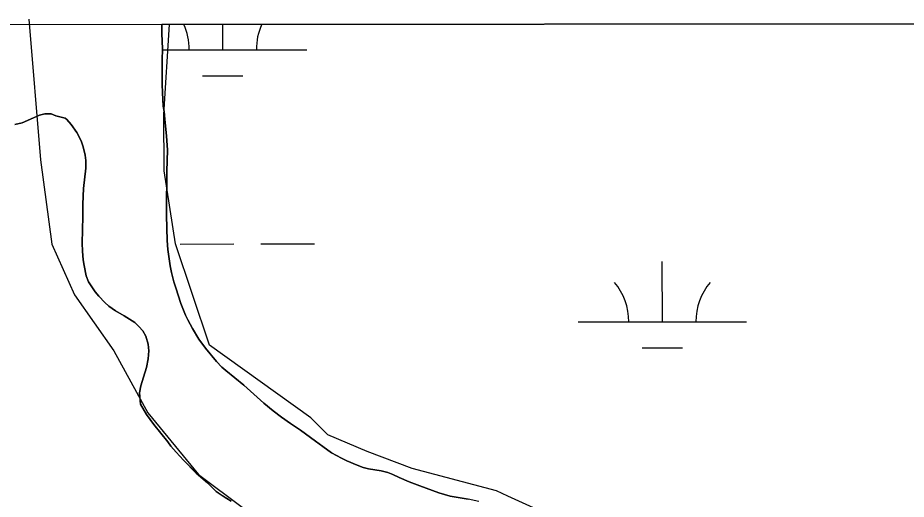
# Model space of a CAD drawing. Extents: x 3279314 to 3317160, y 734079 to 759431.
# Drawn here: x 3307137 to 3307665, y 757371 to 757657 of the extents above; entities that cross this region are included whole.
import ezdxf

# ---------------------------------------------------------------- set-up
doc = ezdxf.new("R2010")
doc.units = 0
for name, color, linetype in [('V-GRID-FRAM', 7, 'Continuous'), ('V-SITE-VEGE', 7, 'Continuous'), ('V-TOPO-SHOR', 7, 'Continuous'), ('V-WETL-SWMP', 7, 'Continuous')]:
    doc.layers.add(name, color=color, linetype=linetype)

msp = doc.modelspace()

# ---------------------------------------------------------------- linework, layer by layer
at = {"layer": 'V-GRID-FRAM'}
msp.add_lwpolyline([(3283455.67, 757641.37), (3314923.72, 757657.39), (3314940.91, 739471.92), (3283456.99, 739455.89), (3283455.67, 757641.37)], dxfattribs=at)
at = {"layer": 'V-SITE-VEGE'}
for p, q in [((3307222.26, 757647.99), (3307222.28, 757653.47)), ((3307222.28, 757653.47), (3307934.16, 757653.83)), ((3307222.54, 757639.04), (3307222.26, 757647.99)), ((3307222.51, 757632.2), (3307222.54, 757639.04)), ((3307222.33, 757625.27), (3307222.51, 757632.2)), ((3307222.45, 757617.73), (3307222.33, 757625.27)), ((3307222.67, 757612.9), (3307222.45, 757617.73)), ((3307223.1, 757604.89), (3307222.67, 757612.9)), ((3307149.46, 757599.62), (3307152.54, 757600.38)), ((3307152.54, 757600.38), (3307156.37, 757600.36)), ((3307156.37, 757600.36), (3307159.18, 757599.07)), ((3307223.56, 757601.69), (3307223.1, 757604.89)), ((3307223.93, 757597.18), (3307223.56, 757601.69)), ((3307134.86, 757594.05), (3307139.21, 757595.06)), ((3307139.21, 757595.06), (3307145.87, 757597.84)), ((3307145.87, 757597.84), (3307149.46, 757599.62)), ((3307159.18, 757599.07), (3307164.64, 757597.83)), ((3307164.64, 757597.83), (3307165.78, 757596.89)), ((3307165.78, 757596.89), (3307168.33, 757594.01)), ((3307225.06, 757587.06), (3307223.93, 757597.18)), ((3307168.33, 757594.01), (3307171.66, 757589.25)), ((3307171.66, 757589.25), (3307174.28, 757584.18)), ((3307225.57, 757578.89), (3307225.06, 757587.06)), ((3307174.28, 757584.18), (3307175.44, 757580.75)), ((3307175.44, 757580.75), (3307176.66, 757575.77)), ((3307176.66, 757575.77), (3307177.04, 757572.5)), ((3307225.29, 757565.97), (3307225.57, 757578.89)), ((3307177.04, 757572.5), (3307177.1, 757567.98)), ((3307177.1, 757567.98), (3307175.57, 757555.85)), ((3307225.26, 757559.59), (3307225.29, 757565.97)), ((3307224.99, 757549.4), (3307225.26, 757559.59)), ((3307175.57, 757555.85), (3307175.15, 757546.67)), ((3307224.95, 757539.99), (3307224.99, 757549.4)), ((3307175.15, 757546.67), (3307175.28, 757539.28)), ((3307175.28, 757539.28), (3307174.82, 757523.49)), ((3307225.36, 757525.12), (3307224.95, 757539.99)), ((3307174.82, 757523.49), (3307174.96, 757518.67)), ((3307225.72, 757519.68), (3307225.36, 757525.12)), ((3307174.96, 757518.67), (3307175.48, 757513.6)), ((3307227.17, 757509.95), (3307225.72, 757519.68)), ((3307175.48, 757513.6), (3307176.02, 757510.1)), ((3307176.02, 757510.1), (3307177.16, 757503.95)), ((3307228, 757506.05), (3307227.17, 757509.95)), ((3307229.38, 757500.44), (3307228, 757506.05)), ((3307177.16, 757503.95), (3307178.62, 757500.44)), ((3307178.62, 757500.44), (3307182.49, 757494.52)), ((3307230.46, 757496.86), (3307229.38, 757500.44)), ((3307233.61, 757487.59), (3307230.46, 757496.86)), ((3307182.49, 757494.52), (3307184.66, 757491.86)), ((3307184.66, 757491.86), (3307188.22, 757488.19)), ((3307188.22, 757488.19), (3307190.7, 757486)), ((3307190.7, 757486), (3307194.74, 757483.26)), ((3307236.31, 757480.65), (3307233.61, 757487.59)), ((3307194.74, 757483.26), (3307199.78, 757480.36)), ((3307199.78, 757480.36), (3307206.07, 757476.21)), ((3307237.62, 757477.92), (3307236.31, 757480.65)), ((3307206.07, 757476.21), (3307208.63, 757473.95)), ((3307208.63, 757473.95), (3307210.95, 757471.29)), ((3307240.56, 757472.7), (3307237.62, 757477.92)), ((3307210.95, 757471.29), (3307212.73, 757468.17)), ((3307212.73, 757468.17), (3307214.19, 757463.42)), ((3307244.27, 757466.46), (3307240.56, 757472.7)), ((3307214.19, 757463.42), (3307214.41, 757459.45)), ((3307248.13, 757461), (3307244.27, 757466.46)), ((3307214.41, 757459.45), (3307214.16, 757454.79)), ((3307254.72, 757453.04), (3307248.13, 757461)), ((3307214.16, 757454.79), (3307213.12, 757449.5)), ((3307257.89, 757449.84), (3307254.72, 757453.04)), ((3307213.12, 757449.5), (3307211.23, 757443.83)), ((3307260.37, 757447.72), (3307257.89, 757449.84)), ((3307271.08, 757439.05), (3307260.37, 757447.72)), ((3307211.23, 757443.83), (3307209.81, 757438.62)), ((3307209.81, 757438.62), (3307209.02, 757434.5)), ((3307282.86, 757428.42), (3307271.08, 757439.05)), ((3307209.02, 757434.5), (3307209.61, 757427.73)), ((3307209.61, 757427.73), (3307213.01, 757421.57)), ((3307288.37, 757423.81), (3307282.86, 757428.42)), ((3307213.01, 757421.57), (3307217.5, 757415.71)), ((3307293.33, 757419.97), (3307288.37, 757423.81)), ((3307217.5, 757415.71), (3307225.79, 757405.33)), ((3307298.84, 757416.22), (3307293.33, 757419.97)), ((3307304.82, 757412.3), (3307298.84, 757416.22)), ((3307313.74, 757405.81), (3307304.82, 757412.3)), ((3307225.79, 757405.33), (3307227.65, 757402.84)), ((3307318.08, 757402.53), (3307313.74, 757405.81)), ((3307227.65, 757402.84), (3307230.67, 757399.24)), ((3307323.21, 757398.92), (3307318.08, 757402.53)), ((3307230.67, 757399.24), (3307235.16, 757394.4)), ((3307235.16, 757394.4), (3307242.75, 757386.83)), ((3307329.03, 757395.71), (3307323.21, 757398.92)), ((3307332.29, 757394.14), (3307329.03, 757395.71)), ((3307338.43, 757391.55), (3307332.29, 757394.14)), ((3307341.92, 757390.21), (3307338.43, 757391.55)), ((3307345.19, 757389.42), (3307341.92, 757390.21)), ((3307352.73, 757388.15), (3307345.19, 757389.42)), ((3307242.75, 757386.83), (3307249.34, 757380.96)), ((3307356.61, 757387.12), (3307352.73, 757388.15)), ((3307359.73, 757386.02), (3307356.61, 757387.12)), ((3307363.45, 757384.14), (3307359.73, 757386.02)), ((3307369.28, 757381.55), (3307363.45, 757384.14)), ((3307249.34, 757380.96), (3307254.46, 757375.96)), ((3307375.65, 757379.34), (3307369.28, 757381.55)), ((3307387.07, 757375.1), (3307375.65, 757379.34)), ((3307254.46, 757375.96), (3307260.82, 757371.66)), ((3307393.83, 757373.2), (3307387.07, 757375.1)), ((3307404.48, 757371.3), (3307393.83, 757373.2)), ((3307260.82, 757371.66), (3307263.39, 757370.09)), ((3307410.78, 757369.87), (3307404.48, 757371.3))]:
    msp.add_line(p, q, dxfattribs=at)
at = {"layer": 'V-TOPO-SHOR'}
for points in [[(3307143.12, 757656.6), (3307150, 757573.01), (3307156.81, 757522.87), (3307170.26, 757492.8), (3307193.74, 757459.41), (3307213.9, 757422.68), (3307244.08, 757385.96), (3307270.88, 757365.96), (3307294.31, 757359.33), (3307331.16, 757329.31), (3307378.03, 757309.36), (3307441.61, 757289.44), (3307491.83, 757266.15), (3307538.72, 757236.17), (3307588.94, 757209.53), (3307635.81, 757189.58), (3307682.68, 757166.28), (3307716.99, 757144.56)], [(3307672.41, 757266.58), (3307642.32, 757266.51), (3307618.88, 757276.49), (3307582.05, 757296.46), (3307521.79, 757323.08), (3307491.66, 757339.72), (3307464.86, 757356.38), (3307428.04, 757373.02), (3307421.34, 757376.35), (3307371.15, 757389.6), (3307344.37, 757399.57), (3307320.94, 757409.55), (3307310.88, 757419.56), (3307250.59, 757462.89), (3307230.38, 757523.04), (3307223.59, 757566.5), (3307223.51, 757599.94), (3307226.73, 757653.45)]]:
    msp.add_lwpolyline(points, dxfattribs=at)
at = {"layer": 'V-WETL-SWMP'}
for p, q in [((3307222.28, 757653.47), (3307222.26, 757647.99)), ((3307222.28, 757653.47), (3307222.26, 757647.99)), ((3307866.5, 757653.8), (3307222.28, 757653.47)), ((3307866.5, 757653.8), (3307222.28, 757653.47)), ((3307258.5, 757638.38), (3307258.49, 757653.49)), ((3307222.26, 757647.99), (3307222.54, 757639.04)), ((3307222.26, 757647.99), (3307222.54, 757639.04)), ((3307222.54, 757639.04), (3307222.51, 757632.2)), ((3307222.54, 757639.04), (3307222.51, 757632.2)), ((3307222.54, 757638.37), (3307308.5, 757638.41)), ((3307222.51, 757632.2), (3307222.33, 757625.27)), ((3307222.51, 757632.2), (3307222.33, 757625.27)), ((3307222.33, 757625.27), (3307222.45, 757617.73)), ((3307222.33, 757625.27), (3307222.45, 757617.73)), ((3307246.5, 757622.95), (3307270.5, 757622.96)), ((3307222.45, 757617.73), (3307222.67, 757612.9)), ((3307222.45, 757617.73), (3307222.67, 757612.9)), ((3307222.67, 757612.9), (3307223.1, 757604.89)), ((3307222.67, 757612.9), (3307223.1, 757604.89)), ((3307152.54, 757600.37), (3307149.46, 757599.62)), ((3307152.54, 757600.37), (3307149.46, 757599.62)), ((3307156.37, 757600.36), (3307152.54, 757600.37)), ((3307156.37, 757600.36), (3307152.54, 757600.37)), ((3307159.18, 757599.07), (3307156.37, 757600.36)), ((3307159.18, 757599.07), (3307156.37, 757600.36)), ((3307223.1, 757604.89), (3307223.56, 757601.69)), ((3307223.1, 757604.89), (3307223.56, 757601.69)), ((3307223.56, 757601.69), (3307223.93, 757597.18)), ((3307223.56, 757601.69), (3307223.93, 757597.18)), ((3307139.21, 757595.06), (3307134.86, 757594.05)), ((3307139.21, 757595.06), (3307134.86, 757594.05)), ((3307145.88, 757597.84), (3307139.21, 757595.06)), ((3307145.88, 757597.84), (3307139.21, 757595.06)), ((3307149.46, 757599.62), (3307145.88, 757597.84)), ((3307149.46, 757599.62), (3307145.88, 757597.84)), ((3307164.65, 757597.83), (3307159.18, 757599.07)), ((3307164.65, 757597.83), (3307159.18, 757599.07)), ((3307165.78, 757596.89), (3307164.65, 757597.83)), ((3307165.78, 757596.89), (3307164.65, 757597.83)), ((3307168.33, 757594.01), (3307165.78, 757596.89)), ((3307168.33, 757594.01), (3307165.78, 757596.89)), ((3307223.93, 757597.18), (3307225.06, 757587.06)), ((3307223.93, 757597.18), (3307225.06, 757587.06)), ((3307171.66, 757589.25), (3307168.33, 757594.01)), ((3307171.66, 757589.25), (3307168.33, 757594.01)), ((3307174.29, 757584.18), (3307171.66, 757589.25)), ((3307174.29, 757584.18), (3307171.66, 757589.25)), ((3307225.06, 757587.06), (3307225.57, 757578.89)), ((3307225.06, 757587.06), (3307225.57, 757578.89)), ((3307175.44, 757580.75), (3307174.29, 757584.18)), ((3307175.44, 757580.75), (3307174.29, 757584.18)), ((3307176.67, 757575.77), (3307175.44, 757580.75)), ((3307176.67, 757575.77), (3307175.44, 757580.75)), ((3307177.04, 757572.5), (3307176.67, 757575.77)), ((3307177.04, 757572.5), (3307176.67, 757575.77)), ((3307225.57, 757578.89), (3307225.29, 757565.97)), ((3307225.57, 757578.89), (3307225.29, 757565.97)), ((3307177.1, 757567.98), (3307177.04, 757572.5)), ((3307177.1, 757567.98), (3307177.04, 757572.5)), ((3307175.57, 757555.85), (3307177.1, 757567.98)), ((3307175.57, 757555.85), (3307177.1, 757567.98)), ((3307225.29, 757565.97), (3307225.26, 757559.59)), ((3307225.29, 757565.97), (3307225.26, 757559.59)), ((3307225.26, 757559.59), (3307224.99, 757549.4)), ((3307225.26, 757559.59), (3307224.99, 757549.4)), ((3307175.15, 757546.67), (3307175.57, 757555.85)), ((3307175.15, 757546.67), (3307175.57, 757555.85)), ((3307224.99, 757549.4), (3307224.95, 757539.99)), ((3307224.99, 757549.4), (3307224.95, 757539.99)), ((3307175.28, 757539.28), (3307175.15, 757546.67)), ((3307175.28, 757539.28), (3307175.15, 757546.67)), ((3307174.82, 757523.49), (3307175.28, 757539.28)), ((3307174.82, 757523.49), (3307175.28, 757539.28)), ((3307224.95, 757539.99), (3307225.36, 757525.12)), ((3307224.95, 757539.99), (3307225.36, 757525.12)), ((3307174.96, 757518.66), (3307174.82, 757523.49)), ((3307174.96, 757518.66), (3307174.82, 757523.49)), ((3307225.36, 757525.12), (3307225.72, 757519.68)), ((3307225.36, 757525.12), (3307225.72, 757519.68)), ((3307233.15, 757522.94), (3307265.15, 757522.96)), ((3307281.15, 757522.96), (3307313.15, 757522.98)), ((3307175.49, 757513.6), (3307174.96, 757518.66)), ((3307175.49, 757513.6), (3307174.96, 757518.66)), ((3307225.72, 757519.68), (3307227.16, 757509.95)), ((3307225.72, 757519.68), (3307227.16, 757509.95)), ((3307176.02, 757510.1), (3307175.49, 757513.6)), ((3307176.02, 757510.1), (3307175.49, 757513.6)), ((3307520.01, 757476.65), (3307520, 757512.65)), ((3307177.16, 757503.95), (3307176.02, 757510.1)), ((3307177.16, 757503.95), (3307176.02, 757510.1)), ((3307227.16, 757509.95), (3307228, 757506.05)), ((3307227.16, 757509.95), (3307228, 757506.05)), ((3307228, 757506.05), (3307229.38, 757500.44)), ((3307228, 757506.05), (3307229.38, 757500.44)), ((3307178.62, 757500.44), (3307177.16, 757503.95)), ((3307178.62, 757500.44), (3307177.16, 757503.95)), ((3307182.49, 757494.51), (3307178.62, 757500.44)), ((3307182.49, 757494.51), (3307178.62, 757500.44)), ((3307229.38, 757500.44), (3307230.46, 757496.86)), ((3307229.38, 757500.44), (3307230.46, 757496.86)), ((3307230.46, 757496.86), (3307233.61, 757487.59)), ((3307230.46, 757496.86), (3307233.61, 757487.59)), ((3307184.66, 757491.86), (3307182.49, 757494.51)), ((3307184.66, 757491.86), (3307182.49, 757494.51)), ((3307188.22, 757488.19), (3307184.66, 757491.86)), ((3307188.22, 757488.19), (3307184.66, 757491.86)), ((3307190.7, 757486), (3307188.22, 757488.19)), ((3307190.7, 757486), (3307188.22, 757488.19)), ((3307194.74, 757483.26), (3307190.7, 757486)), ((3307194.74, 757483.26), (3307190.7, 757486)), ((3307233.61, 757487.59), (3307236.31, 757480.65)), ((3307233.61, 757487.59), (3307236.31, 757480.65)), ((3307199.79, 757480.36), (3307194.74, 757483.26)), ((3307199.79, 757480.36), (3307194.74, 757483.26)), ((3307206.07, 757476.21), (3307199.79, 757480.36)), ((3307206.07, 757476.21), (3307199.79, 757480.36)), ((3307236.31, 757480.65), (3307237.62, 757477.93)), ((3307236.31, 757480.65), (3307237.62, 757477.93)), ((3307208.63, 757473.95), (3307206.07, 757476.21)), ((3307208.63, 757473.95), (3307206.07, 757476.21)), ((3307210.95, 757471.29), (3307208.63, 757473.95)), ((3307210.95, 757471.29), (3307208.63, 757473.95)), ((3307237.62, 757477.93), (3307240.56, 757472.7)), ((3307237.62, 757477.93), (3307240.56, 757472.7)), ((3307470.01, 757476.63), (3307570.01, 757476.68)), ((3307212.73, 757468.17), (3307210.95, 757471.29)), ((3307212.73, 757468.17), (3307210.95, 757471.29)), ((3307214.19, 757463.42), (3307212.73, 757468.17)), ((3307214.19, 757463.42), (3307212.73, 757468.17)), ((3307240.56, 757472.7), (3307244.27, 757466.46)), ((3307240.56, 757472.7), (3307244.27, 757466.46)), ((3307214.41, 757459.45), (3307214.19, 757463.42)), ((3307214.41, 757459.45), (3307214.19, 757463.42)), ((3307244.27, 757466.46), (3307248.13, 757461)), ((3307244.27, 757466.46), (3307248.13, 757461)), ((3307214.16, 757454.78), (3307214.41, 757459.45)), ((3307214.16, 757454.78), (3307214.41, 757459.45)), ((3307248.13, 757461), (3307254.72, 757453.04)), ((3307248.13, 757461), (3307254.72, 757453.04)), ((3307508.02, 757461.22), (3307532.02, 757461.23)), ((3307213.12, 757449.5), (3307214.16, 757454.78)), ((3307213.12, 757449.5), (3307214.16, 757454.78)), ((3307254.72, 757453.04), (3307257.89, 757449.84)), ((3307254.72, 757453.04), (3307257.89, 757449.84)), ((3307211.23, 757443.83), (3307213.12, 757449.5)), ((3307211.23, 757443.83), (3307213.12, 757449.5)), ((3307257.89, 757449.84), (3307260.38, 757447.72)), ((3307257.89, 757449.84), (3307260.38, 757447.72)), ((3307260.38, 757447.72), (3307271.08, 757439.05)), ((3307260.38, 757447.72), (3307271.08, 757439.05)), ((3307209.81, 757438.62), (3307211.23, 757443.83)), ((3307209.81, 757438.62), (3307211.23, 757443.83)), ((3307209.02, 757434.5), (3307209.81, 757438.62)), ((3307209.02, 757434.5), (3307209.81, 757438.62)), ((3307271.08, 757439.05), (3307282.86, 757428.42)), ((3307271.08, 757439.05), (3307282.86, 757428.42)), ((3307209.62, 757427.73), (3307209.02, 757434.5)), ((3307209.62, 757427.73), (3307209.02, 757434.5)), ((3307213.01, 757421.57), (3307209.62, 757427.73)), ((3307213.01, 757421.57), (3307209.62, 757427.73)), ((3307282.86, 757428.42), (3307288.37, 757423.81)), ((3307282.86, 757428.42), (3307288.37, 757423.81)), ((3307217.5, 757415.71), (3307213.01, 757421.57)), ((3307217.5, 757415.71), (3307213.01, 757421.57)), ((3307288.37, 757423.81), (3307293.33, 757419.97)), ((3307288.37, 757423.81), (3307293.33, 757419.97)), ((3307225.79, 757405.33), (3307217.5, 757415.71)), ((3307225.79, 757405.33), (3307217.5, 757415.71)), ((3307293.33, 757419.97), (3307298.84, 757416.22)), ((3307293.33, 757419.97), (3307298.84, 757416.22)), ((3307298.84, 757416.22), (3307304.82, 757412.3)), ((3307298.84, 757416.22), (3307304.82, 757412.3)), ((3307304.82, 757412.3), (3307313.74, 757405.81)), ((3307304.82, 757412.3), (3307313.74, 757405.81)), ((3307227.65, 757402.83), (3307225.79, 757405.33)), ((3307227.65, 757402.83), (3307225.79, 757405.33)), ((3307313.74, 757405.81), (3307318.08, 757402.52)), ((3307313.74, 757405.81), (3307318.08, 757402.52)), ((3307230.67, 757399.24), (3307227.65, 757402.83)), ((3307230.67, 757399.24), (3307227.65, 757402.83)), ((3307318.08, 757402.52), (3307323.21, 757398.93)), ((3307318.08, 757402.52), (3307323.21, 757398.93)), ((3307235.16, 757394.4), (3307230.67, 757399.24)), ((3307235.16, 757394.4), (3307230.67, 757399.24)), ((3307242.76, 757386.82), (3307235.16, 757394.4)), ((3307242.76, 757386.82), (3307235.16, 757394.4)), ((3307323.21, 757398.93), (3307329.03, 757395.71)), ((3307323.21, 757398.93), (3307329.03, 757395.71)), ((3307329.03, 757395.71), (3307332.29, 757394.14)), ((3307329.03, 757395.71), (3307332.29, 757394.14)), ((3307332.29, 757394.14), (3307338.43, 757391.55)), ((3307332.29, 757394.14), (3307338.43, 757391.55)), ((3307338.43, 757391.55), (3307341.92, 757390.22)), ((3307338.43, 757391.55), (3307341.92, 757390.22)), ((3307341.92, 757390.22), (3307345.19, 757389.42)), ((3307341.92, 757390.22), (3307345.19, 757389.42)), ((3307345.19, 757389.42), (3307352.73, 757388.15)), ((3307345.19, 757389.42), (3307352.73, 757388.15)), ((3307249.35, 757380.96), (3307242.76, 757386.82)), ((3307249.35, 757380.96), (3307242.76, 757386.82)), ((3307352.73, 757388.15), (3307356.62, 757387.12)), ((3307352.73, 757388.15), (3307356.62, 757387.12)), ((3307356.62, 757387.12), (3307359.72, 757386.02)), ((3307356.62, 757387.12), (3307359.72, 757386.02)), ((3307359.72, 757386.02), (3307363.45, 757384.14)), ((3307359.72, 757386.02), (3307363.45, 757384.14)), ((3307363.45, 757384.14), (3307369.28, 757381.55)), ((3307363.45, 757384.14), (3307369.28, 757381.55)), ((3307254.46, 757375.96), (3307249.35, 757380.96)), ((3307254.46, 757375.96), (3307249.35, 757380.96)), ((3307369.28, 757381.55), (3307375.65, 757379.34)), ((3307369.28, 757381.55), (3307375.65, 757379.34)), ((3307375.65, 757379.34), (3307387.07, 757375.1)), ((3307375.65, 757379.34), (3307387.07, 757375.1)), ((3307257.41, 757373.93), (3307254.46, 757375.96)), ((3307257.41, 757373.93), (3307254.46, 757375.96)), ((3307260.82, 757371.66), (3307257.41, 757373.93)), ((3307260.82, 757371.66), (3307257.41, 757373.93)), ((3307387.07, 757375.1), (3307393.83, 757373.2)), ((3307387.07, 757375.1), (3307393.83, 757373.2)), ((3307393.83, 757373.2), (3307404.48, 757371.29)), ((3307393.83, 757373.2), (3307404.48, 757371.29)), ((3307263.39, 757370.09), (3307260.82, 757371.66)), ((3307263.39, 757370.09), (3307260.82, 757371.66))]:
    msp.add_line(p, q, dxfattribs=at)
for centre, start, end in [((3307203.25, 757638.83), 359.2573, 24.5525), ((3307313.74, 757638.89), 155.5059, 180.801), ((3307464.77, 757477.1), 359.2573, 40.801), ((3307575.26, 757477.16), 139.2573, 180.801)]:
    msp.add_arc(centre, 35.25, start, end, dxfattribs=at)

doc.saveas('drawing.dxf')
